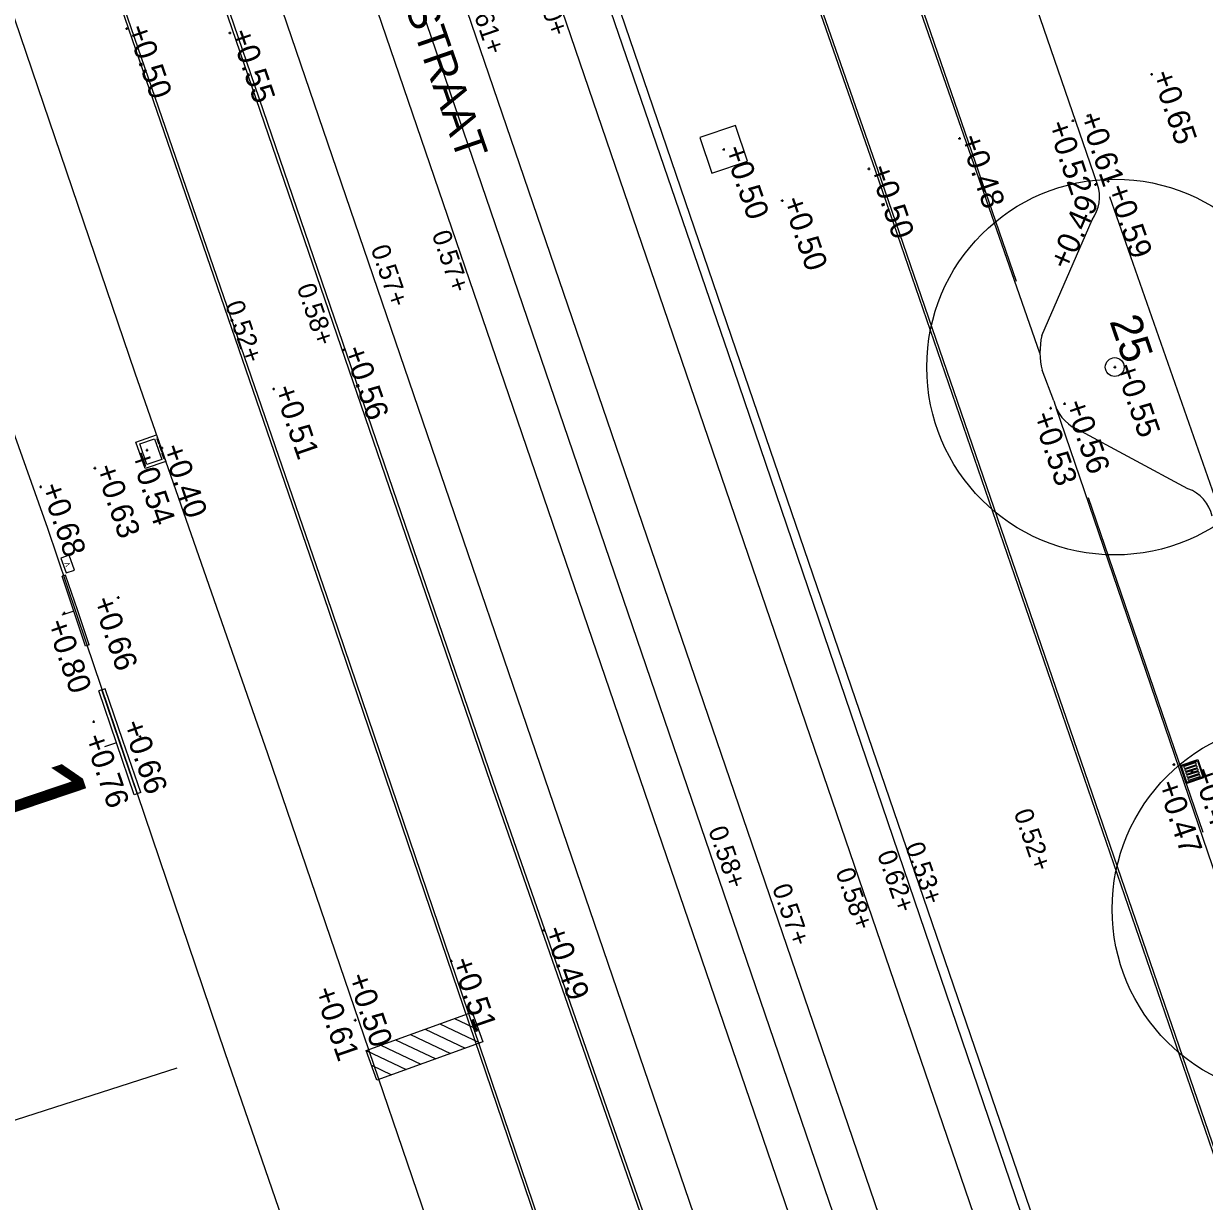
# Model space of a CAD drawing. Extents: x 122462 to 123306, y 485548 to 486417.
# Drawn here: x 122879.04 to 122897.89, y 485935.16 to 485953.96 of the extents above; entities that cross this region are included whole.
import ezdxf

# ---------------------------------------------------------------- set-up
doc = ezdxf.new("R2010")
doc.units = 0
for name, color, linetype in [('B-WE-GR-BOOM_BOOMDIAMETER-T25', 7, 'Continuous'), ('B-WE-IE-MEUBILAIR_WEGMEUBILAIR_FIETS-S', 7, 'Continuous'), ('B-WE-IE-MEUBILAIR_WEGMEUBILAIR_VERKEERSBORD-S', 7, 'Continuous'), ('B-WE-KL-DATA_TELECOM_KAST-S', 7, 'Continuous'), ('B-WE-OG-BEBOUWING_PORTIEK1-G', 7, 'Continuous'), ('B-WE-OG-HOOGTEPUNT-S', 7, 'Continuous'), ('B-WE-OG-TOPOGRAFIE_GEVELDETAIL-G', 7, 'Continuous'), ('B-WE-OG-TOPOGRAFIE_STRAATNAAM', 7, 'Continuous'), ('B-WE-OG-TOPOKAART-G', 7, 'Continuous'), ('B-WE-RI-HWA_KOLK-S', 7, 'Continuous'), ('B-WE-VH-KANTOPSLUITING_OPSLUITBAND_100X200-G', 7, 'Continuous'), ('B-WE-VH-KANTOPSLUITING_TROTTOIRBAND_130 150-G', 7, 'Continuous'), ('B-WE-VH-MATERIAALGRENS-G', 7, 'Continuous'), ('B-WE-VH-MATERIAALGRENS_ASFALT-G', 7, 'Continuous'), ('B-WE-VW-MARKERING_LANGS_STREEP_11_010-G', 7, 'Continuous'), ('Bestaand Hoogtemaat vast', 7, 'Continuous'), ('iba7-verkeersbord rood', 7, 'Continuous'), ('Level 4', 7, 'Continuous'), ('V markering 1-1 10 cm', 7, 'Continuous'), ('V markering ononderbroken streep 10 cm', 7, 'Continuous'), ('V materiaalscheiding algemeen', 7, 'Continuous'), ('V Rails', 7, 'Continuous'), ('V riool inspectieput', 7, 'Continuous'), ('V RWS-band 115-225x250 mm specie', 7, 'Continuous'), ('V-WE-GR-BOOM-S', 7, 'Continuous')]:
    doc.layers.add(name, color=color, linetype=linetype)

msp = doc.modelspace()

# ---------------------------------------------------------------- linework, layer by layer
at = {"layer": 'B-WE-IE-MEUBILAIR_WEGMEUBILAIR_FIETS-S'}
for p, q in [((122886.16, 485938.161), (122886.221, 485938.132)), ((122885.453, 485937.906), (122886.093, 485937.605)), ((122885.689, 485937.991), (122886.329, 485937.69)), ((122885.925, 485938.076), (122886.306, 485937.896)), ((122884.983, 485937.736), (122885.623, 485937.435)), ((122885.218, 485937.821), (122885.858, 485937.52)), ((122884.512, 485937.566), (122885.152, 485937.265)), ((122884.747, 485937.651), (122885.387, 485937.35)), ((122884.596, 485937.331), (122884.916, 485937.18))]:
    msp.add_line(p, q, dxfattribs=at)
msp.add_lwpolyline([(122886.376, 485937.706), (122884.681, 485937.094), (122884.511, 485937.566), (122886.206, 485938.177)], close=True, dxfattribs=at)
at = {"layer": 'B-WE-KL-DATA_TELECOM_KAST-S'}
msp.add_lwpolyline([(122879.64, 485945.426), (122879.722, 485945.19), (122879.855, 485945.236), (122879.773, 485945.472)], close=True, dxfattribs=at)
at = {"layer": 'B-WE-OG-BEBOUWING_PORTIEK1-G'}
for p, q in [((122879.714, 485945.156), (122879.657, 485945.136)), ((122879.846, 485944.58), (122879.656, 485944.515)), ((122880.091, 485944.042), (122880.034, 485944.023))]:
    msp.add_line(p, q, dxfattribs=at)
for points in [[(122880.034, 485944.023), (122879.846, 485944.58), (122879.657, 485945.136)], [(122880.091, 485944.042), (122879.903, 485944.599), (122879.714, 485945.156)]]:
    msp.add_lwpolyline(points, dxfattribs=at)
at = {"layer": 'B-WE-OG-HOOGTEPUNT-S'}
for p, q in [((122880.669, 485953.879), (122880.709, 485953.879)), ((122880.689, 485953.899), (122880.689, 485953.859)), ((122882.317, 485953.81), (122882.357, 485953.81)), ((122882.337, 485953.83), (122882.337, 485953.79)), ((122897.051, 485953.17), (122897.051, 485953.13)), ((122897.031, 485953.15), (122897.071, 485953.15)), ((122895.775, 485952.409), (122895.815, 485952.409)), ((122895.795, 485952.429), (122895.795, 485952.389)), ((122896.011, 485952.488), (122896.051, 485952.488)), ((122896.031, 485952.508), (122896.031, 485952.468)), ((122893.964, 485952.128), (122894.004, 485952.128)), ((122893.984, 485952.148), (122893.984, 485952.108)), ((122890.2, 485951.952), (122890.24, 485951.952)), ((122890.22, 485951.972), (122890.22, 485951.932)), ((122892.538, 485951.662), (122892.538, 485951.622)), ((122892.518, 485951.642), (122892.558, 485951.642)), ((122896.359, 485951.463), (122896.359, 485951.423)), ((122896.133, 485951.39), (122896.173, 485951.39)), ((122896.153, 485951.41), (122896.153, 485951.37)), ((122896.339, 485951.443), (122896.379, 485951.443)), ((122891.134, 485951.134), (122891.174, 485951.134)), ((122891.154, 485951.154), (122891.154, 485951.114)), ((122884.13, 485948.75), (122884.17, 485948.75)), ((122884.15, 485948.77), (122884.15, 485948.73)), ((122896.444, 485948.474), (122896.484, 485948.474)), ((122896.464, 485948.494), (122896.464, 485948.454)), ((122883.015, 485948.127), (122883.055, 485948.127)), ((122883.035, 485948.147), (122883.035, 485948.107)), ((122895.642, 485947.891), (122895.682, 485947.891)), ((122895.662, 485947.911), (122895.662, 485947.871)), ((122895.419, 485947.821), (122895.459, 485947.821)), ((122895.439, 485947.841), (122895.439, 485947.801)), ((122880.993, 485947.151), (122881.033, 485947.151)), ((122881.013, 485947.171), (122881.013, 485947.131)), ((122881.232, 485947.185), (122881.272, 485947.185)), ((122881.252, 485947.205), (122881.252, 485947.165)), ((122880.162, 485946.863), (122880.202, 485946.863)), ((122880.182, 485946.883), (122880.182, 485946.843)), ((122879.295, 485946.565), (122879.335, 485946.565)), ((122879.315, 485946.585), (122879.315, 485946.545)), ((122880.532, 485944.799), (122880.572, 485944.799)), ((122880.552, 485944.819), (122880.552, 485944.779)), ((122879.671, 485944.547), (122879.711, 485944.547)), ((122879.691, 485944.567), (122879.691, 485944.527)), ((122880.142, 485942.815), (122880.182, 485942.815)), ((122880.162, 485942.835), (122880.162, 485942.795)), ((122880.883, 485942.577), (122880.923, 485942.577)), ((122880.903, 485942.597), (122880.903, 485942.557)), ((122897.387, 485942.132), (122897.427, 485942.132)), ((122897.407, 485942.152), (122897.407, 485942.112)), ((122897.697, 485942.04), (122897.697, 485942)), ((122897.677, 485942.02), (122897.717, 485942.02)), ((122887.331, 485939.487), (122887.371, 485939.487)), ((122887.351, 485939.507), (122887.351, 485939.467)), ((122885.852, 485938.991), (122885.892, 485938.991)), ((122885.872, 485939.011), (122885.872, 485938.971)), ((122884.036, 485937.889), (122884.076, 485937.889)), ((122884.056, 485937.909), (122884.056, 485937.869)), ((122884.317, 485938.051), (122884.357, 485938.051)), ((122884.337, 485938.071), (122884.337, 485938.031))]:
    msp.add_line(p, q, dxfattribs=at)
at = {"layer": 'B-WE-OG-TOPOGRAFIE_GEVELDETAIL-G'}
for p, q in [((122880.347, 485943.342), (122880.243, 485943.307)), ((122880.526, 485942.478), (122880.337, 485942.414)), ((122880.913, 485941.686), (122880.809, 485941.65))]:
    msp.add_line(p, q, dxfattribs=at)
for points in [[(122880.809, 485941.65), (122880.526, 485942.478), (122880.243, 485943.307)], [(122880.857, 485941.667), (122880.574, 485942.495), (122880.291, 485943.323)], [(122880.913, 485941.686), (122880.63, 485942.514), (122880.347, 485943.342)]]:
    msp.add_lwpolyline(points, dxfattribs=at)
at = {"layer": 'B-WE-OG-TOPOKAART-G'}
msp.add_line((122885.12, 485929.269), (122882.259, 485937.529), dxfattribs=at)
for points in [[(122879.429, 485945.9), (122877.806, 485950.454), (122877.452, 485950.35), (122874.937, 485958.498)], [(122882.259, 485937.529), (122880.049, 485944.067), (122879.429, 485945.9)]]:
    msp.add_lwpolyline(points, dxfattribs=at)
at = {"layer": 'B-WE-RI-HWA_KOLK-S'}
for p, q in [((122880.835, 485947.28), (122881.165, 485947.395)), ((122881.165, 485947.395), (122881.313, 485946.97)), ((122881.171, 485947.333), (122881.186, 485947.289)), ((122881.182, 485947.348), (122881.177, 485947.346)), ((122880.982, 485946.855), (122880.835, 485947.28)), ((122881.186, 485947.289), (122881.197, 485947.258)), ((122881.214, 485947.253), (122881.21, 485947.252)), ((122881.212, 485947.215), (122881.238, 485947.14)), ((122881.223, 485947.23), (122881.218, 485947.228)), ((122881.256, 485947.135), (122881.251, 485947.134)), ((122881.313, 485946.97), (122880.982, 485946.855)), ((122881.253, 485947.097), (122881.279, 485947.022)), ((122881.264, 485947.112), (122881.259, 485947.11)), ((122881.297, 485947.017), (122881.292, 485947.016)), ((122897.507, 485942.115), (122897.791, 485942.21)), ((122897.602, 485941.83), (122897.507, 485942.115)), ((122897.526, 485942.105), (122897.782, 485942.191)), ((122897.612, 485941.849), (122897.526, 485942.105)), ((122897.782, 485942.191), (122897.868, 485941.935)), ((122897.791, 485942.21), (122897.887, 485941.925)), ((122897.602, 485941.83), (122897.887, 485941.925)), ((122897.612, 485941.849), (122897.868, 485941.935))]:
    msp.add_line(p, q, dxfattribs=at)
msp.add_lwpolyline([(122881.013, 485946.919), (122880.898, 485947.249), (122881.134, 485947.331), (122881.249, 485947.001)], close=True, dxfattribs=at)
for points in [[(122897.566, 485942.088), (122897.57, 485942.077)], [(122897.747, 485942.159), (122897.573, 485942.101)], [(122897.582, 485942.041), (122897.586, 485942.029)], [(122897.583, 485942.07), (122897.757, 485942.129)], [(122897.763, 485942.112), (122897.588, 485942.053)], [(122897.599, 485942.023), (122897.773, 485942.081)], [(122897.779, 485942.064), (122897.604, 485942.006)], [(122897.764, 485942.142), (122897.76, 485942.153)], [(122897.78, 485942.094), (122897.776, 485942.105)], [(122897.796, 485942.047), (122897.792, 485942.058)], [(122897.598, 485941.993), (122897.602, 485941.982)], [(122897.614, 485941.976), (122897.789, 485942.034)], [(122897.614, 485941.946), (122897.618, 485941.934)], [(122897.795, 485942.017), (122897.62, 485941.959)], [(122897.63, 485941.928), (122897.805, 485941.987)], [(122897.63, 485941.898), (122897.633, 485941.887)], [(122897.811, 485941.969), (122897.636, 485941.911)], [(122897.646, 485941.881), (122897.821, 485941.939)], [(122897.811, 485941.999), (122897.808, 485942.011)], [(122897.827, 485941.952), (122897.823, 485941.963)]]:
    msp.add_lwpolyline(points, dxfattribs=at)
for centre, start, end in [((122881.18, 485947.337), 109.1865, 199.1865), ((122881.206, 485947.261), 199.1865, 289.1865), ((122881.221, 485947.219), 109.1865, 199.1865), ((122881.248, 485947.143), 199.1865, 289.1865), ((122881.262, 485947.101), 109.1865, 199.1865), ((122881.289, 485947.025), 199.1865, 289.1865), ((122897.576, 485942.091), 108.4846, 198.4846), ((122897.58, 485942.08), 198.4846, 288.4846), ((122897.592, 485942.044), 108.4846, 198.4846), ((122897.751, 485942.15), 18.4846, 108.4846), ((122897.754, 485942.138), 288.4846, 18.4846), ((122897.766, 485942.102), 18.4846, 108.4846), ((122897.77, 485942.091), 288.4846, 18.4846), ((122897.782, 485942.055), 18.4846, 108.4846), ((122897.786, 485942.043), 288.4846, 18.4846), ((122897.595, 485942.032), 198.4846, 288.4846), ((122897.607, 485941.996), 108.4846, 198.4846), ((122897.611, 485941.985), 198.4846, 288.4846), ((122897.623, 485941.949), 108.4846, 198.4846), ((122897.627, 485941.938), 198.4846, 288.4846), ((122897.639, 485941.902), 108.4846, 198.4846), ((122897.643, 485941.89), 198.4846, 288.4846), ((122897.798, 485942.007), 18.4846, 108.4846), ((122897.802, 485941.996), 288.4846, 18.4846), ((122897.814, 485941.96), 18.4846, 108.4846), ((122897.818, 485941.949), 288.4846, 18.4846)]:
    msp.add_arc(centre, 0.01, start, end, dxfattribs=at)
at = {"layer": 'B-WE-VH-KANTOPSLUITING_OPSLUITBAND_100X200-G'}
msp.add_line((122898.058, 485946.406), (122896.385, 485951.195), dxfattribs=at)
at = {"layer": 'B-WE-VH-KANTOPSLUITING_TROTTOIRBAND_130 150-G'}
msp.add_line((122896.185, 485951.389), (122893.754, 485958.498), dxfattribs=at)
for points in [[(122895.297, 485948.978), (122896.1, 485950.829)], [(122895.488, 485947.938), (122895.304, 485948.425)], [(122897.632, 485946.534), (122895.85, 485947.488)]]:
    msp.add_lwpolyline(points, dxfattribs=at)
for centre, radius, start, end in [((122895.617, 485951.19), 0.603, 323.2683, 19.3464), ((122896.521, 485948.717), 1.252, 167.9465, 193.5074), ((122896.156, 485948.104), 0.688, 193.9547, 243.5744), ((122897.418, 485945.954), 0.619, 13.441, 69.7947)]:
    msp.add_arc(centre, radius, start, end, dxfattribs=at)
at = {"layer": 'B-WE-VH-MATERIAALGRENS-G'}
msp.add_lwpolyline([(122875.208, 485969.969), (122879.225, 485958.349), (122883.88, 485944.828), (122888.777, 485930.419), (122891.262, 485923.291)], dxfattribs=at)
at = {"layer": 'B-WE-VH-MATERIAALGRENS_ASFALT-G'}
for p, q in [((122895.269, 485948.701), (122891.228, 485960.271)), ((122898.253, 485939.846), (122895.526, 485947.827))]:
    msp.add_line(p, q, dxfattribs=at)
at = {"layer": 'B-WE-VW-MARKERING_LANGS_STREEP_11_010-G'}
for points in [[(122875.329, 485969.583), (122879.184, 485958.335), (122883.839, 485944.815), (122888.736, 485930.405), (122890.742, 485924.703)], [(122894.896, 485949.845), (122891.724, 485959.054)], [(122897.875, 485941.045), (122896.043, 485946.387)]]:
    msp.add_lwpolyline(points, dxfattribs=at)
at = {"layer": 'iba7-verkeersbord rood'}
for centre, radius in [((122896.462, 485948.477), 3), ((122896.462, 485948.477), 0.15), ((122896.462, 485948.477), 0.15), ((122899.421, 485939.825), 3)]:
    msp.add_circle(centre, radius, dxfattribs=at)
at = {"layer": 'Level 4'}
msp.add_line((122881.491, 485937.283), (122870.443, 485933.741), dxfattribs=at)
at = {"layer": 'V markering 1-1 10 cm'}
for points in [[(122861.268, 486043.255), (122864.477, 486033.82), (122868.105, 486023.234), (122872.215, 486011.133), (122877.675, 485994.999), (122880.312, 485987.313), (122885.038, 485973.513), (122892.674, 485951.631), (122899.173, 485932.732), (122905.905, 485913.305)], [(122897.69, 485909.552), (122896.019, 485914.579), (122892.466, 485924.842), (122886.539, 485941.858), (122880.87, 485958.414), (122875.603, 485973.852), (122873.11, 485981.1), (122869.222, 485992.577), (122863.38, 486009.478), (122855.336, 486033.09), (122853.219, 486039.33)]]:
    msp.add_lwpolyline(points, dxfattribs=at)
at = {"layer": 'V markering ononderbroken streep 10 cm'}
msp.add_line((122895.936, 485923.36), (122879.257, 485972.167), dxfattribs=at)
msp.add_lwpolyline([(122900.793, 485918.356), (122895.862, 485932.839), (122890.421, 485948.745), (122886.073, 485961.479), (122881.891, 485973.721)], dxfattribs=at)
at = {"layer": 'V materiaalscheiding algemeen'}
for points in [[(122897.072, 485911.4), (122895.975, 485914.564), (122892.423, 485924.827), (122886.495, 485941.843), (122880.827, 485958.399), (122875.559, 485973.837), (122873.066, 485981.085), (122869.178, 485992.562), (122863.337, 486009.463), (122855.292, 486033.075), (122851.509, 486044.226)], [(122861.232, 486043.247), (122864.442, 486033.808), (122868.07, 486023.222), (122872.18, 486011.121), (122877.64, 485994.987), (122880.277, 485987.301), (122885.003, 485973.501), (122892.639, 485951.618), (122899.138, 485932.72), (122905.87, 485913.293)]]:
    msp.add_lwpolyline(points, dxfattribs=at)
at = {"layer": 'V Rails'}
for p, q in [((122859.04, 486037.86), (122898.563, 485922.205)), ((122857.682, 486037.396), (122897.205, 485921.741)), ((122856.774, 486035.862), (122895.923, 485921.303)), ((122855.416, 486035.398), (122894.565, 485920.838))]:
    msp.add_line(p, q, dxfattribs=at)
at = {"layer": 'V riool inspectieput'}
msp.add_lwpolyline([(122889.841, 485952.142), (122890.031, 485951.573), (122890.6, 485951.763), (122890.41, 485952.332)], close=True, dxfattribs=at)
at = {"layer": 'V RWS-band 115-225x250 mm specie'}
msp.add_lwpolyline([(122881.712, 485973.732), (122885.936, 485961.375), (122890.294, 485948.692), (122895.718, 485932.752), (122900.529, 485918.488)], dxfattribs=at)
at = {"layer": 'V-WE-GR-BOOM-S'}
msp.add_lwpolyline([(122874.27, 485967.485), (122877.528, 485958.062), (122880.822, 485948.386), (122882.937, 485942.309), (122886.859, 485930.814), (122888.686, 485925.338)], dxfattribs=at)

# ---------------------------------------------------------------- texts
at = {"layer": 'B-WE-GR-BOOM_BOOMDIAMETER-T25'}
msp.add_text('25', height=0.5, rotation=288.851, dxfattribs=at).set_placement((122896.375, 485949.21))
at = {"layer": 'B-WE-IE-MEUBILAIR_WEGMEUBILAIR_VERKEERSBORD-S'}
msp.add_text('1', height=1.5, rotation=288.6803, dxfattribs=at).set_placement((122878.403, 485941.918))
at = {"layer": 'B-WE-KL-DATA_TELECOM_KAST-S'}
msp.add_text('V', height=0.08, rotation=109.1865, dxfattribs=at).set_placement((122879.792, 485945.307))
at = {"layer": 'B-WE-OG-HOOGTEPUNT-S'}
for s, rotation, p in [('+0.50', 289, (122880.689, 485953.879)), ('+0.55', 289, (122882.337, 485953.81)), ('+0.65', 289, (122897.051, 485953.15)), ('+0.61', 288.851, (122895.894, 485952.482)), ('+0.52', 288.851, (122895.381, 485952.348)), ('+0.48', 289, (122893.984, 485952.128)), ('+0.50', 289, (122890.22, 485951.952)), ('+0.50', 289, (122892.538, 485951.642)), ('+0.59', 289.2634, (122896.334, 485951.329)), ('+0.50', 289, (122891.154, 485951.134)), ('+0.49', 66.5453, (122895.73, 485950.006)), ('+0.56', 289, (122884.15, 485948.75)), ('+0.55', 289, (122896.464, 485948.474)), ('+0.51', 289, (122883.035, 485948.127)), ('+0.56', 289, (122895.662, 485947.891)), ('+0.53', 288.851, (122895.143, 485947.701)), ('+0.40', 289, (122881.252, 485947.185)), ('+0.54', 289.0689, (122880.738, 485947.072)), ('+0.63', 289, (122880.182, 485946.863)), ('+0.68', 289, (122879.315, 485946.565)), ('+0.66', 289.0689, (122880.14, 485944.748)), ('+0.80', 289.0689, (122879.402, 485944.387)), ('+0.66', 289.0689, (122880.615, 485942.778)), ('+0.76', 289.0689, (122880.004, 485942.556)), ('+0.43', 289, (122897.697, 485942.02)), ('+0.47', 288.851, (122897.137, 485941.817)), ('+0.49', 289, (122887.351, 485939.487)), ('+0.51', 289, (122885.872, 485938.991)), ('+0.50', 289.0689, (122884.208, 485938.738)), ('+0.61', 289.0689, (122883.676, 485938.521))]:
    msp.add_text(s, height=0.36, rotation=rotation, dxfattribs=at).set_placement(p)
at = {"layer": 'B-WE-OG-TOPOGRAFIE_STRAATNAAM'}
msp.add_text("'S GRAVESANDESTRAAT", height=0.5, rotation=289.0841, dxfattribs=at).set_placement((122883.361, 485959.345))
at = {"layer": 'Bestaand Hoogtemaat vast'}
for s, rotation, p in [('0.60+', 288.8958, (122887.139, 485954.696)), ('0.61+', 288.8958, (122886.125, 485954.404)), ('0.57+', 288.8958, (122885.557, 485950.6)), ('0.57+', 288.8958, (122884.582, 485950.37)), ('0.58+', 288.8958, (122883.401, 485949.752)), ('0.52+', 288.8958, (122882.257, 485949.478)), ('0.52+', 289.2135, (122894.847, 485941.364)), ('0.58+', 289.2135, (122889.97, 485941.088)), ('0.62+', 289.2135, (122892.666, 485940.702)), ('0.53+', 289.2135, (122893.114, 485940.832)), ('0.58+', 289.2135, (122892.002, 485940.422)), ('0.57+', 289.2135, (122890.99, 485940.167))]:
    msp.add_text(s, height=0.3, rotation=rotation, dxfattribs=at).set_placement(p)

doc.saveas('drawing.dxf')
